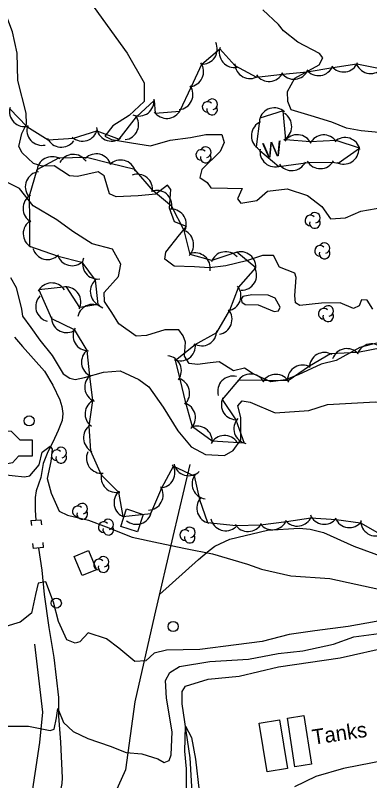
# Model space of a CAD drawing. Extents: x 646142 to 649934, y 5874075 to 5876351.
# Drawn here: x 647629.3 to 647699.5, y 5875124.3 to 5875275.8 of the extents above; entities that cross this region are included whole.
import ezdxf

# ---------------------------------------------------------------- set-up
doc = ezdxf.new("R2010")
doc.units = 0
for name, color, linetype in [('Niveau 1', 7, 'Continuous'), ('Niveau 2', 7, 'Continuous'), ('Niveau 21', 7, 'Continuous'), ('Niveau 22', 7, 'Continuous'), ('Niveau 26', 7, 'Continuous'), ('Niveau 31', 7, 'Continuous'), ('Niveau 33', 7, 'Continuous'), ('Niveau 36', 7, 'Continuous'), ('Niveau 4', 7, 'Continuous'), ('Niveau 44', 7, 'Continuous')]:
    doc.layers.add(name, color=color, linetype=linetype)

msp = doc.modelspace()

# ---------------------------------------------------------------- linework, layer by layer
at = {"layer": 'Niveau 1'}
for points in [[(647658.91, 5875213.47), (647655.26, 5875212.35), (647653.21, 5875212.24), (647649.79, 5875214.72), (647648.38, 5875216.96), (647646.92, 5875219.13), (647646.87, 5875220.89), (647649.71, 5875224.03), (647650.15, 5875226.52), (647648.56, 5875229.47), (647644.53, 5875230.53), (647640.65, 5875232.96), (647637.52, 5875235.24), (647632.81, 5875238.04), (647630.08, 5875241.5), (647627.21, 5875242.9), (647626.07, 5875244.71), (647624.66, 5875248.14), (647623.41, 5875252.22), (647622.42, 5875255.41), (647621.32, 5875260.98), (647620.26, 5875263.14), (647619.44, 5875261.01), (647618.12, 5875260.41)], [(647701.44, 5875210.98), (647697.54, 5875210), (647692.89, 5875207.41), (647689.88, 5875206.69), (647685.35, 5875204.57), (647682.81, 5875203.62), (647679.89, 5875203.2), (647676.43, 5875204.82), (647674.67, 5875205.94), (647672.51, 5875205.37), (647669.66, 5875207.17), (647667.91, 5875206.99), (647665.37, 5875206.66), (647663.7, 5875206.83), (647662.83, 5875208.26), (647663.02, 5875211.07), (647662.56, 5875212.32), (647661.71, 5875213.48), (647658.91, 5875213.47)], [(647663.21, 5875121.88), (647663.22, 5875126.62), (647662.89, 5875130.12), (647663.01, 5875135.04), (647664.2, 5875132.83), (647665.01, 5875128.52), (647665.72, 5875122.2)]]:
    msp.add_lwpolyline(points, dxfattribs=at)
at = {"layer": 'Niveau 2'}
for points in [[(647630.56, 5875252.33), (647631.46, 5875254.24), (647631.43, 5875256.39), (647629.79, 5875262.86), (647629.62, 5875268.23), (647628.71, 5875272.45), (647626.13, 5875279.21), (647623.59, 5875282.47), (647621.49, 5875284.18)], [(647643.18, 5875279.77), (647651.43, 5875268.29), (647654.84, 5875262.36), (647654.79, 5875258.67), (647651.81, 5875255.92), (647648.59, 5875253.88), (647647.02, 5875251.85), (647648.33, 5875251.19), (647652.32, 5875250.54), (647656.07, 5875249.91), (647659.94, 5875251.06), (647663.98, 5875251.6), (647667, 5875252.14), (647670.18, 5875252.19), (647670.67, 5875250.6), (647669.87, 5875248.82), (647666.23, 5875245.26), (647665.82, 5875243.64), (647667.27, 5875242.66), (647668, 5875241.6), (647671.3, 5875241.55), (647674.21, 5875241.46), (647673.32, 5875239.44), (647673.97, 5875238.55), (647677.16, 5875239.11), (647679.26, 5875240.92), (647683.13, 5875241.44), (647687.18, 5875240.11), (647687.18, 5875240.11), (647690.05, 5875237.92), (647691.76, 5875235.5), (647694.7, 5875235.64), (647697.76, 5875236.98), (647702.34, 5875237.8)], [(647701.35, 5875252.54), (647697.8, 5875252.9), (647694.91, 5875253.44), (647692.03, 5875254.61), (647687.93, 5875255.87), (647683.97, 5875257.04), (647683.3, 5875258.72), (647683.22, 5875260.69), (647684.68, 5875263.28), (647689.48, 5875265.98), (647690.2, 5875267.36), (647689.55, 5875268.2), (647685.26, 5875270.46), (647682.44, 5875272.65), (647681.47, 5875273.91), (647678.35, 5875276.86)], [(647697.41, 5875218.27), (647696.32, 5875217.71), (647693.66, 5875218.84), (647689.96, 5875218.79), (647685.68, 5875218.34), (647684.83, 5875218.87), (647684.7, 5875220.28), (647684.93, 5875223.87), (647684.68, 5875224.69), (647681.61, 5875225.9), (647680.42, 5875228.21), (647678.26, 5875228.21), (647675.12, 5875227.14), (647671, 5875226.14), (647667.79, 5875225.77), (647664.76, 5875225.96), (647660.78, 5875226.08), (647658.89, 5875227.47), (647659.1, 5875228.85), (647661.79, 5875232.31), (647663.17, 5875233.93), (647660.81, 5875234.87), (647659.86, 5875237.6), (647660.09, 5875241.25), (647659.43, 5875242.15), (647657.15, 5875240.38), (647653.6, 5875240.01), (647649.23, 5875239.83), (647647.92, 5875240.43), (647646.9, 5875244.01), (647645.69, 5875244.79), (647641.62, 5875243.85), (647640.01, 5875243.96), (647636.97, 5875245.97), (647634.59, 5875245.89), (647632.89, 5875246.39), (647630.64, 5875248.53), (647629.95, 5875249.77), (647630.56, 5875252.33)], [(647628.28, 5875223.88), (647629.44, 5875221.89), (647630.47, 5875217.62), (647630.66, 5875216.22), (647632.36, 5875213.96), (647634.14, 5875211.47), (647636.54, 5875208.43), (647638.77, 5875204.8), (647640.06, 5875203.91), (647641.16, 5875203.69), (647642.96, 5875204.05), (647646.74, 5875205.13), (647650.03, 5875205.36), (647653.73, 5875203.65), (647655.75, 5875202.21), (647658.59, 5875198.2), (647661.49, 5875193.5), (647664.12, 5875190.37), (647666.95, 5875188.85), (647670.74, 5875188.63)], [(647674.82, 5875218.5), (647677.42, 5875218.46), (647680.61, 5875217.15), (647681.46, 5875217.27), (647681.79, 5875217.96), (647680.79, 5875219.78), (647679.4, 5875220.37), (647676.18, 5875220.4), (647674.36, 5875220.12), (647674.04, 5875219.55), (647674.15, 5875218.99), (647674.82, 5875218.5)], [(647700.14, 5875217.6), (647699.01, 5875219.4), (647697.86, 5875219.45), (647697.41, 5875218.27)], [(647670.74, 5875188.63), (647672.47, 5875189.61), (647673.99, 5875191.7), (647673.97, 5875196.13), (647673.35, 5875198.45), (647674.22, 5875199.45), (647675.85, 5875199.16), (647680.78, 5875197.07), (647687.47, 5875197.55), (647691.13, 5875198.73), (647700.66, 5875199.28), (647706.49, 5875197.97), (647716.77, 5875194.79), (647725.5, 5875193.61), (647731.62, 5875192.16), (647742.76, 5875191.92), (647753.27, 5875191.67), (647761.9, 5875190.87), (647775.76, 5875191.32), (647782.31, 5875192.01), (647791.97, 5875193.48), (647794.62, 5875194.39)], [(647626.14, 5875184.9), (647631.11, 5875184.4), (647632.12, 5875184.62), (647633.97, 5875186.75), (647634.59, 5875189.26), (647636.14, 5875190.45), (647636.54, 5875189.87), (647636.31, 5875187.45), (647635.6, 5875184.08), (647636.39, 5875181.2), (647637.99, 5875177.61), (647639.61, 5875176.82), (647643.76, 5875175.84), (647647.26, 5875174.5), (647652.42, 5875172.48), (647657.62, 5875171.33), (647662.98, 5875170.25), (647668.34, 5875169.16), (647675.28, 5875167.11), (647678.06, 5875166.1), (647683.9, 5875164.78), (647691.61, 5875164.29), (647703.45, 5875161.68)], [(647702.62, 5875156.07), (647695.23, 5875154.76), (647688.66, 5875153.94), (647683.58, 5875153.21), (647678.23, 5875151.82), (647673.04, 5875151.13), (647665.84, 5875150.24), (647659.25, 5875150.11), (647656.77, 5875149.52), (647655.13, 5875147.98), (647652.94, 5875147.88), (647649.77, 5875150.49), (647647.32, 5875152.37), (647643.72, 5875153.56), (647642.06, 5875151.73), (647641.1, 5875151.47), (647639.47, 5875152.17), (647637.81, 5875155.79), (647636.83, 5875159.59), (647635.3, 5875163.62), (647633.77, 5875163.36), (647633.25, 5875161.13), (647632.48, 5875157.44), (647630.24, 5875155.67), (647625.14, 5875154.13)], [(647625.69, 5875135.05), (647631.88, 5875135.08), (647636.15, 5875134.22), (647636.98, 5875134.48), (647637.4, 5875136.69), (647637.69, 5875138.55), (647638.81, 5875135.76), (647640.75, 5875134.02), (647643.64, 5875132.62), (647648.08, 5875131.1), (647651.24, 5875129.83), (647654.36, 5875129.59), (647657.49, 5875128.62), (647658.77, 5875127.84), (647659.76, 5875128.29), (647660.17, 5875129.41), (647660.37, 5875133.94), (647659.22, 5875140.6), (647659.06, 5875144.11), (647659.89, 5875145.68), (647661.78, 5875146.85), (647667.82, 5875147.84), (647675.52, 5875148.31), (647681.37, 5875149.44), (647686.25, 5875149.96), (647692.37, 5875151.29), (647696.36, 5875152.74), (647706.26, 5875154.07)]]:
    msp.add_lwpolyline(points, dxfattribs=at)
at = {"layer": 'Niveau 21'}
msp.add_lwpolyline([(647750.19, 5875122.29), (647739.21, 5875126.15), (647729.56, 5875128.42), (647721.68, 5875129.37), (647713.57, 5875129.25), (647702.76, 5875128.3), (647694.34, 5875126.66), (647688.82, 5875125.08), (647684.62, 5875123.05)], dxfattribs=at)
at = {"layer": 'Niveau 22'}
for points in [[(647663.84, 5875186.83), (647660.52, 5875172.57), (647656.85, 5875157.01), (647652.96, 5875139.88), (647651.08, 5875126.39), (647649.05, 5875121.84), (647642, 5875107.03), (647634.66, 5875093.04), (647633.65, 5875090.61), (647632.94, 5875085.41), (647631.85, 5875070.69), (647632.04, 5875059.58), (647632.43, 5875052.07), (647633.01, 5875044.99)], [(647657.82, 5875161.09), (647665.55, 5875168.04), (647667.68, 5875169.8), (647668.83, 5875170.68), (647671.77, 5875172.04), (647679.26, 5875173.87), (647685.56, 5875174.24), (647687.69, 5875174.07), (647690.35, 5875173.39), (647696.39, 5875170.65), (647702.29, 5875168.48)], [(647633.08, 5875151.26), (647634.66, 5875137.85), (647634.04, 5875131.81), (647632.22, 5875119.58), (647631.79, 5875109.79), (647632.08, 5875105.18), (647632.79, 5875101.1), (647633.4, 5875095.18), (647633.65, 5875090.61)]]:
    msp.add_lwpolyline(points, dxfattribs=at)
at = {"layer": 'Niveau 26'}
for p, q in [((647632.34, 5875175.73), (647634.35, 5875175.92)), ((647632.34, 5875175.73), (647632.44, 5875174.74)), ((647634.35, 5875175.92), (647634.45, 5875174.93)), ((647632.85, 5875170.21), (647632.75, 5875171.21)), ((647634.86, 5875170.4), (647632.85, 5875170.21)), ((647634.86, 5875170.4), (647634.76, 5875171.4))]:
    msp.add_line(p, q, dxfattribs=at)
at = {"layer": 'Niveau 31'}
for points in [[(647630.16, 5875191.75), (647632.6, 5875191.73), (647632.58, 5875188.48), (647629.92, 5875188.5), (647628.68, 5875187.16), (647626.74, 5875186.76), (647624.63, 5875187.36), (647623.64, 5875189.01), (647623.63, 5875191.13), (647624.74, 5875192.75), (647626.51, 5875193.67), (647628.41, 5875193.42), (647630.16, 5875191.75)], [(647654.59, 5875176.98), (647653.46, 5875173.53), (647650.19, 5875174.6), (647651.32, 5875178.05), (647654.59, 5875176.98)], [(647642.5, 5875164.86), (647640.95, 5875168.65), (647643.78, 5875169.82), (647645.34, 5875166.03), (647642.5, 5875164.86)]]:
    msp.add_lwpolyline(points, dxfattribs=at)
at = {"layer": 'Niveau 33'}
for points in [[(647683.22, 5875136.65), (647686.48, 5875137.16), (647687.96, 5875127.52), (647684.7, 5875127.02), (647683.22, 5875136.65)], [(647677.58, 5875135.63), (647681.64, 5875136.3), (647683.24, 5875126.68), (647679.17, 5875126.01), (647677.58, 5875135.63)]]:
    msp.add_lwpolyline(points, dxfattribs=at)
at = {"layer": 'Niveau 36'}
for centre in [(647632.02, 5875195.47), (647637.39, 5875159.42), (647660.55, 5875154.79)]:
    msp.add_circle(centre, 1, dxfattribs=at)
at = {"layer": 'Niveau 4'}
for points in [[(647629.1, 5875212.06), (647630.69, 5875210.21), (647635.04, 5875205.29), (647636.71, 5875202.58), (647638.12, 5875199.66), (647638.5, 5875198.31), (647638.69, 5875196.93), (647638.54, 5875195.57), (647637.79, 5875193.58), (647636.68, 5875191.26), (647635.73, 5875189.38), (647634.76, 5875187.07), (647634.33, 5875184.29), (647633.41, 5875181.65), (647633.21, 5875180.33), (647633.18, 5875177.78), (647633.34, 5875175.83)], [(647633.86, 5875170.31), (647634.51, 5875165.9), (647634.96, 5875161.09), (647635.88, 5875154.6), (647636.93, 5875148.64), (647637.8, 5875140.74), (647637.8, 5875137.03), (647638.23, 5875131.87), (647638.53, 5875124.82), (647638.5, 5875123.71), (647638.14, 5875122.08), (647636.04, 5875116.31), (647633.54, 5875112), (647632.81, 5875109.7), (647633.08, 5875107.12), (647633.21, 5875105.83), (647633.08, 5875105.24), (647632.66, 5875104.66), (647631.75, 5875104.57), (647630.36, 5875103.99), (647629.53, 5875103.21)], [(647664.45, 5875119.65), (647663.94, 5875128.82), (647662.35, 5875139.48), (647662.32, 5875141.9), (647663.02, 5875143), (647667.52, 5875144.37), (647673.61, 5875144.97), (647681.43, 5875146.78), (647693.67, 5875148.57), (647703.64, 5875150.82), (647709.16, 5875152.4), (647710.91, 5875152.34), (647711.8, 5875151.63), (647712.61, 5875149.41), (647714.04, 5875142.54), (647715.35, 5875138.99), (647716.81, 5875137.29), (647722.67, 5875134.53)]]:
    msp.add_lwpolyline(points, dxfattribs=at)
at = {"layer": 'Niveau 44'}
for points in [[(647669.78, 5875269.1), (647672.81, 5875265.83), (647677.09, 5875263.54), (647682.26, 5875264.13), (647687.1, 5875264.55), (647692.19, 5875265.44), (647696.99, 5875266.15), (647701.89, 5875265.18), (647704.42, 5875270.71), (647706.09, 5875275.27), (647711.16, 5875273.42), (647714.29, 5875277.12)], [(647628.15, 5875257.21), (647631.56, 5875253.75), (647635.8, 5875251.13), (647640.8, 5875251.43), (647645.44, 5875252.88), (647649.82, 5875251.24), (647653.28, 5875255.64), (647656.78, 5875258.86), (647657.01, 5875256.41), (647661.85, 5875256.76), (647664.17, 5875261.67), (647666.22, 5875266.07), (647669.78, 5875269.1)], [(647677.76, 5875248.98), (647681.48, 5875245.86), (647687.32, 5875246.6), (647692.18, 5875246.69), (647693.26, 5875246.5), (647697.5, 5875249.49), (647692.88, 5875250.97), (647687.72, 5875250.68), (647682.88, 5875251.08), (647682.39, 5875256.83), (647677.76, 5875255.39), (647677.04, 5875249.7), (647677.76, 5875248.98)], [(647673.51, 5875221.9), (647676.94, 5875225.78), (647673.17, 5875228.85), (647668.25, 5875227.22), (647663.91, 5875228.44), (647662.76, 5875233.16), (647660.3, 5875237.92), (647656.56, 5875241.01), (647652.94, 5875245.23), (647648.09, 5875246.45), (647643.38, 5875247.63), (647637.82, 5875247.47), (647633.56, 5875245.16), (647632, 5875239.94), (647632.05, 5875235.08), (647632.09, 5875230.09), (647637.73, 5875228.07), (647642.44, 5875226.91), (647645.08, 5875223.31), (647645.65, 5875218.49), (647642.08, 5875217.94), (647639.4, 5875221.99), (647633.95, 5875221.43), (647636.42, 5875215.75), (647640.96, 5875213.56), (647643.43, 5875209.38), (647643.96, 5875204.34), (647644.58, 5875199.53), (647643.84, 5875194.42), (647644.19, 5875189.58), (647646.31, 5875184.82), (647649.7, 5875181.34), (647650.56, 5875176.56), (647656.14, 5875177.15), (647658.33, 5875182.25), (647660.61, 5875186.54), (647664.74, 5875184.58)], [(647701.95, 5875209.91), (647697.19, 5875209), (647691.77, 5875208.75), (647687.57, 5875206.33), (647683.34, 5875203.41), (647678.49, 5875203.48), (647673.49, 5875203.55), (647670.29, 5875199.72), (647673.01, 5875195.7), (647674.66, 5875191.08), (647668.31, 5875191.46), (647664.38, 5875194.3), (647663.1, 5875199.03), (647661.97, 5875203.75), (647661.03, 5875207.52), (647664.95, 5875210.62), (647669.19, 5875212.99), (647671.79, 5875217.36), (647673.51, 5875221.9)], [(647664.74, 5875184.58), (647665.77, 5875179.93), (647667.35, 5875175.34), (647673.03, 5875174.74), (647677.88, 5875174.9), (647683.01, 5875175.56), (647687.82, 5875176.26), (647692.84, 5875175.94), (647697.66, 5875175.3), (647702.02, 5875172.86)]]:
    msp.add_lwpolyline(points, dxfattribs=at)
for centre, radius, start, end in [((647666.3, 5875269.08), 3, 266.1231, 26.101), ((647672.7, 5875268.41), 3, 160.7374, 280.7153), ((647663.59, 5875264.62), 3, 275.0919, 35.0698), ((647675.78, 5875266.24), 3, 181.7799, 301.7579), ((647689.38, 5875266.82), 3, 218.3735, 338.3514), ((647694.33, 5875267.54), 3, 218.3735, 338.3514), ((647699.68, 5875267.22), 3, 203.3721, 323.35), ((647679.54, 5875265.67), 3, 215.004, 334.982), ((647684.52, 5875266.1), 3, 215.004, 334.982), ((647661.49, 5875260.08), 3, 275.0919, 35.0698), ((647653.78, 5875258.82), 3, 246.7015, 6.6795), ((647667.38, 5875257.61), 1.05, 44.1154, 269.804), ((647668.28, 5875258.14), 1.05, 282.2692, 149.7263), ((647631.11, 5875256.72), 3, 164.6184, 284.5964), ((647659.3, 5875258.34), 3, 214.0585, 334.0364), ((647668.28, 5875257.09), 1.05, 166.9369, 29.6212), ((647680.6, 5875254.43), 3, 47.2569, 167.2348), ((647650.7, 5875254.12), 3, 276.558, 36.536), ((647681.06, 5875253.76), 3, 298.6576, 58.6355), ((647634.56, 5875253.01), 3, 162.3701, 282.3481), ((647648.35, 5875253.86), 3, 185.3536, 305.3315), ((647679.06, 5875251.92), 3, 113.5363, 233.5143), ((647642.59, 5875253.84), 3, 227.4252, 347.4031), ((647685.15, 5875249.12), 3, 25.2533, 145.2312), ((647690.4, 5875249.08), 3, 33.5504, 153.5284), ((647638.39, 5875252.65), 3, 204.5024, 324.4804), ((647694.65, 5875248.55), 3, 12.2524, 132.2304), ((647666.12, 5875248.12), 1.05, 44.1154, 269.804), ((647667.02, 5875248.65), 1.05, 282.2692, 149.7263), ((647680.76, 5875248.77), 3, 169.998, 289.9759), ((647694.36, 5875249.29), 3, 242.3525, 2.3304), ((647636.53, 5875244.77), 3, 58.4521, 178.43), ((647640.78, 5875245.23), 3, 32.9484, 152.9263), ((647645.31, 5875245.33), 3, 15.9017, 135.8796), ((647667.02, 5875247.6), 1.05, 166.9369, 29.6212), ((647650.16, 5875244.11), 3, 15.9017, 135.8796), ((647684.07, 5875248.01), 3, 214.8422, 334.8202), ((647689.72, 5875248.41), 3, 211.0813, 331.0593), ((647634.24, 5875241.8), 3, 96.9525, 216.9304), ((647653.46, 5875241.3), 3, 350.4204, 110.3983), ((647633.79, 5875237.53), 3, 120.548, 240.5259), ((647657.31, 5875238.11), 3, 350.4204, 110.3983), ((647660.16, 5875234.41), 3, 337.74, 97.7179), ((647687.74, 5875235.15), 1.05, 44.1154, 269.804), ((647688.64, 5875235.68), 1.05, 282.2692, 149.7263), ((647633.83, 5875232.53), 3, 120.548, 240.5259), ((647688.64, 5875234.63), 1.05, 166.9369, 29.6212), ((647661.62, 5875230.38), 3, 313.7787, 73.7566), ((647690.57, 5875229.67), 1.05, 282.2692, 149.7263), ((647635.65, 5875230.41), 3, 196.0859, 316.0639), ((647689.67, 5875229.14), 1.05, 44.1154, 269.804), ((647640.51, 5875229.2), 3, 196.0859, 316.0639), ((647645.59, 5875226.56), 3, 158.2274, 278.2054), ((647664.91, 5875225.73), 3, 349.6005, 109.5785), ((647670.97, 5875225.96), 3, 41.1968, 161.1747), ((647673.94, 5875225.95), 3, 350.8025, 110.7805), ((647690.57, 5875228.62), 1.05, 166.9369, 29.6212), ((647674.1, 5875224.34), 3, 268.6041, 28.582), ((647647.12, 5875221.11), 3, 126.6905, 246.6684), ((647636.46, 5875219.78), 3, 32.783, 152.761), ((647639.27, 5875218.99), 3, 333.4658, 93.4438), ((647671, 5875220.26), 3, 279.299, 39.2769), ((647636.31, 5875218.12), 3, 136.0172, 255.9951), ((647644.61, 5875215.54), 3, 48.0391, 168.017), ((647669.23, 5875215.58), 3, 279.299, 39.2769), ((647690.39, 5875216.7), 1.05, 44.1154, 269.804), ((647691.29, 5875217.23), 1.05, 282.2692, 149.7263), ((647639.42, 5875215.95), 3, 177.9571, 297.935), ((647691.29, 5875216.18), 1.05, 166.9369, 29.6212), ((647643.71, 5875212.37), 3, 150.5803, 270.5582), ((647666.21, 5875213.34), 3, 239.253, 359.231), ((647645.38, 5875207.12), 3, 127.3603, 247.3382), ((647661.99, 5875210.37), 3, 245.345, 5.323), ((647694.99, 5875206.78), 3, 40.8647, 160.8426), ((647699.9, 5875207.72), 3, 40.8647, 160.8426), ((647659.18, 5875205.39), 3, 324.0238, 84.0017), ((647690.55, 5875206.01), 3, 59.9374, 179.9153), ((647686.22, 5875203.52), 3, 59.9374, 179.9153), ((647646.02, 5875202.16), 3, 127.3603, 247.3382), ((647660.82, 5875200.98), 3, 313.4112, 73.3891), ((647672.38, 5875201.33), 3, 75.8574, 195.8354), ((647675.89, 5875201.75), 3, 29.1639, 149.1418), ((647680.89, 5875201.68), 3, 29.1933, 149.1712), ((647646.08, 5875196.86), 3, 114.6613, 234.6392), ((647661.98, 5875196.12), 3, 313.4112, 73.3891), ((647673.11, 5875198.7), 3, 154.0954, 274.0733), ((647675.58, 5875193.93), 3, 138.0479, 258.0258), ((647645.77, 5875192.13), 3, 124.1343, 244.1122), ((647665.31, 5875191.45), 3, 354.2139, 114.1919), ((647670.71, 5875189.59), 3, 31.8854, 151.8633), ((647638.36, 5875189.21), 1.05, 282.2692, 149.7263), ((647637.46, 5875188.68), 1.05, 44.1154, 269.804), ((647638.36, 5875188.16), 1.05, 166.9369, 29.6212), ((647646.37, 5875188.1), 3, 155.8163, 275.7943), ((647657.91, 5875185.22), 3, 271.9562, 31.9341), ((647663.63, 5875187.63), 3, 194.2838, 314.2617), ((647649.27, 5875184.31), 3, 164.2164, 284.1944), ((647667.3, 5875183.01), 3, 142.434, 262.412), ((647655.56, 5875180.81), 3, 271.9562, 31.9341), ((647651.83, 5875179.28), 3, 131.0052, 250.9831), ((647668.23, 5875178.21), 3, 138.9746, 258.9526), ((647641.63, 5875177.58), 1.05, 44.1154, 269.804), ((647642.53, 5875178.11), 1.05, 282.2692, 149.7263), ((647642.53, 5875177.06), 1.05, 166.9369, 29.6212), ((647653.27, 5875178), 3, 229.4334, 349.4113), ((647685.16, 5875177.65), 3, 218.311, 338.2889), ((647690.52, 5875178.02), 3, 202.526, 322.504), ((647695.48, 5875177.37), 3, 202.526, 322.504), ((647646.79, 5875174.45), 1.05, 44.1154, 269.804), ((647647.69, 5875174.98), 1.05, 282.2692, 149.7263), ((647670.97, 5875176.73), 3, 191.9441, 311.9221), ((647675.4, 5875176.58), 3, 211.9786, 331.9566), ((647680.21, 5875176.93), 3, 218.311, 338.2889), ((647700.73, 5875175.7), 3, 178.8842, 298.8622), ((647647.69, 5875173.93), 1.05, 166.9369, 29.6212), ((647662.94, 5875172.87), 1.05, 44.1154, 269.804), ((647663.84, 5875173.4), 1.05, 282.2692, 149.7263), ((647663.84, 5875172.35), 1.05, 166.9369, 29.6212), ((647646.75, 5875167.59), 1.05, 282.2692, 149.7263), ((647645.85, 5875167.06), 1.05, 44.1154, 269.804), ((647646.75, 5875166.54), 1.05, 166.9369, 29.6212)]:
    msp.add_arc(centre, radius, start, end, dxfattribs=at)

# ---------------------------------------------------------------- texts
at = {"layer": 'Niveau 33'}
msp.add_text('Tanks', height=3, rotation=8.3282, dxfattribs=at).set_placement((647688.33, 5875131.38))
at = {"layer": 'Niveau 44'}
msp.add_text('W', height=3, rotation=8.9405, dxfattribs=at).set_placement((647678.6, 5875247.43))

doc.saveas('drawing.dxf')
